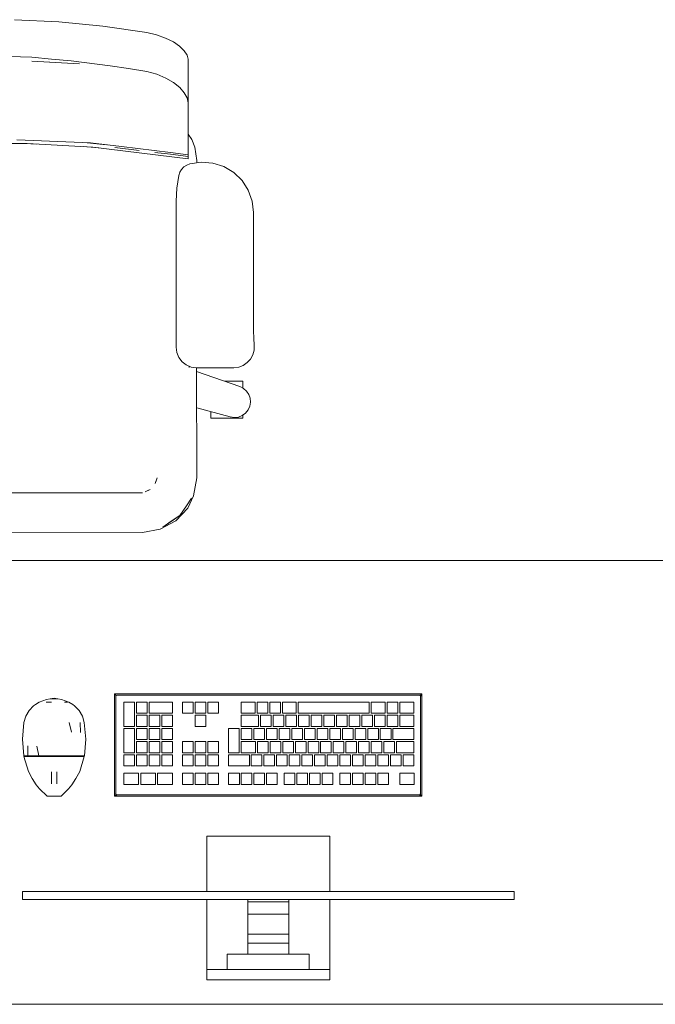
# Model space of a CAD drawing. Header units: millimetres. Extents: x 321 to 585, y -277 to 9.
# Tile 551 of 656: x 373.34 to 374.92, y -135.76 to -133.32. Entities that reach past the tile are written whole.
import ezdxf

# ---------------------------------------------------------------- set-up
doc = ezdxf.new("R2010")
doc.units = ezdxf.units.MM
doc.header["$MEASUREMENT"] = 0
for name, color, linetype, lineweight in [('IFC-Elemento construtivo genérico-Contorno', 253, 'Continuous', 5), ('IFC-Elemento de mobília-Contorno', 152, 'Continuous', 5), ('IFC-Laje-Contorno', 134, 'Continuous', 5)]:
    doc.layers.add(name, color=color, linetype=linetype, lineweight=lineweight)

msp = doc.modelspace()

# ---------------------------------------------------------------- linework, layer by layer
at = {"layer": 'IFC-Elemento construtivo genérico-Contorno', "lineweight": 5}
for p, q in [((373.3813, -135.0209), (373.3908, -135.0149)), ((373.3908, -135.0149), (373.3997, -135.0116)), ((373.3997, -135.0116), (373.4087, -135.0083)), ((373.4081, -135.0149), (373.4211, -135.0149)), ((373.4087, -135.0083), (373.4183, -135.0066)), ((373.4146, -135.0149), (373.4211, -135.0149)), ((373.4183, -135.0066), (373.4276, -135.005)), ((373.4183, -135.0066), (373.4368, -135.0066)), ((373.4276, -135.005), (373.4368, -135.0066)), ((373.4368, -135.0066), (373.4464, -135.0083)), ((373.4464, -135.0083), (373.4644, -135.0149)), ((373.4536, -135.0149), (373.4611, -135.0149)), ((373.4536, -135.0149), (373.4579, -135.0149)), ((373.4644, -135.0149), (373.4739, -135.0209)), ((373.5777, -134.9941), (373.5802, -134.9966)), ((373.5777, -135.2481), (373.5777, -134.9941)), ((373.5777, -134.9941), (374.3397, -134.9941)), ((373.5802, -134.9966), (373.5818, -134.9982)), ((373.5809, -135.0005), (373.5818, -134.9982)), ((373.5809, -135.0005), (373.5815, -134.9989)), ((373.5809, -135.0005), (373.5812, -134.9996)), ((373.5809, -135.2418), (373.5809, -135.0005)), ((373.5812, -134.9996), (373.5815, -134.9989)), ((373.5815, -134.9989), (373.5818, -134.9982)), ((373.5818, -134.9982), (373.5837, -134.9974)), ((373.5818, -134.9982), (373.5832, -134.9976)), ((373.5832, -134.9976), (373.5841, -134.9973)), ((373.5837, -134.9974), (373.5841, -134.9973)), ((373.5841, -134.9973), (374.3334, -134.9973)), ((373.6005, -135.0751), (373.6005, -135.0148)), ((373.6005, -135.0148), (373.6271, -135.0148)), ((373.6271, -135.0751), (373.6271, -135.0148)), ((373.6319, -135.0425), (373.6319, -135.0148)), ((373.6319, -135.0148), (373.6584, -135.0148)), ((373.6584, -135.0425), (373.6584, -135.0148)), ((373.6633, -135.0425), (373.6633, -135.0148)), ((373.6633, -135.0148), (373.7211, -135.0148)), ((373.7211, -135.0425), (373.7211, -135.0148)), ((373.7461, -135.0148), (373.7726, -135.0148)), ((373.7461, -135.0425), (373.7461, -135.0148)), ((373.7726, -135.0425), (373.7726, -135.0148)), ((373.7775, -135.0148), (373.804, -135.0148)), ((373.7775, -135.0425), (373.7775, -135.0148)), ((373.804, -135.0425), (373.804, -135.0148)), ((373.8088, -135.0148), (373.8353, -135.0148)), ((373.8088, -135.0425), (373.8088, -135.0148)), ((373.8353, -135.0425), (373.8353, -135.0148)), ((373.8918, -135.0425), (373.8918, -135.0148)), ((373.8918, -135.0148), (373.9264, -135.0148)), ((373.9264, -135.0425), (373.9264, -135.0148)), ((373.9312, -135.0425), (373.9312, -135.0148)), ((373.9312, -135.0148), (373.9577, -135.0148)), ((373.9577, -135.0425), (373.9577, -135.0148)), ((373.9626, -135.0425), (373.9626, -135.0148)), ((373.9626, -135.0148), (373.9891, -135.0148)), ((373.9891, -135.0425), (373.9891, -135.0148)), ((373.9939, -135.0425), (373.9939, -135.0148)), ((373.9939, -135.0148), (374.0283, -135.0148)), ((374.0283, -135.0425), (374.0283, -135.0148)), ((374.0331, -135.0425), (374.0331, -135.0148)), ((374.0331, -135.0148), (374.209, -135.0148)), ((374.209, -135.0425), (374.209, -135.0148)), ((374.2138, -135.0425), (374.2138, -135.0148)), ((374.2138, -135.0148), (374.2486, -135.0148)), ((374.2486, -135.0425), (374.2486, -135.0148)), ((374.2534, -135.0425), (374.2534, -135.0148)), ((374.2534, -135.0148), (374.2799, -135.0148)), ((374.2799, -135.0425), (374.2799, -135.0148)), ((374.2848, -135.0425), (374.2848, -135.0148)), ((374.2848, -135.0148), (374.3195, -135.0148)), ((374.3195, -135.0425), (374.3195, -135.0148)), ((374.3334, -134.9973), (374.3349, -134.9979)), ((374.3342, -134.9976), (374.3356, -134.9982)), ((374.3342, -134.9976), (374.3349, -134.9979)), ((374.3349, -134.9979), (374.3356, -134.9982)), ((374.3356, -134.9982), (374.3373, -134.9966)), ((374.3356, -134.9982), (374.3366, -135.0005)), ((374.3362, -134.9996), (374.3366, -135.0005)), ((374.3366, -135.2418), (374.3366, -135.0005)), ((374.3369, -134.9998), (374.3379, -134.9978)), ((374.3369, -134.9998), (374.3372, -134.9991)), ((374.3373, -134.9966), (374.3397, -134.9941)), ((374.3397, -135.2481), (374.3397, -134.9941)), ((373.3574, -135.0495), (373.3656, -135.0354)), ((373.3656, -135.0354), (373.377, -135.0236)), ((373.377, -135.0236), (373.3813, -135.0209)), ((373.4739, -135.0209), (373.4782, -135.0236)), ((373.4782, -135.0236), (373.4895, -135.0354)), ((373.4895, -135.0354), (373.4978, -135.0495)), ((373.3491, -135.1065), (373.3527, -135.0652)), ((373.3527, -135.0652), (373.3574, -135.0495)), ((373.465, -135.0652), (373.4706, -135.0892)), ((373.4924, -135.0652), (373.4928, -135.0901)), ((373.4978, -135.0495), (373.5024, -135.0652)), ((373.5024, -135.0652), (373.506, -135.1065)), ((373.6319, -135.0425), (373.6584, -135.0425)), ((373.6319, -135.0751), (373.6319, -135.0474)), ((373.6319, -135.0474), (373.6584, -135.0474)), ((373.6584, -135.0751), (373.6584, -135.0474)), ((373.6633, -135.0425), (373.7211, -135.0425)), ((373.6633, -135.0751), (373.6633, -135.0474)), ((373.6633, -135.0474), (373.6898, -135.0474)), ((373.6898, -135.0751), (373.6898, -135.0474)), ((373.6946, -135.0751), (373.6946, -135.0474)), ((373.6946, -135.0474), (373.7211, -135.0474)), ((373.7211, -135.0751), (373.7211, -135.0474)), ((373.7461, -135.0425), (373.7726, -135.0425)), ((373.7775, -135.0425), (373.804, -135.0425)), ((373.7775, -135.0751), (373.7775, -135.0474)), ((373.7775, -135.0474), (373.804, -135.0474)), ((373.804, -135.0751), (373.804, -135.0474)), ((373.8088, -135.0425), (373.8353, -135.0425)), ((373.8918, -135.0425), (373.9264, -135.0425)), ((373.8918, -135.0751), (373.8918, -135.0474)), ((373.8918, -135.0474), (373.935, -135.0474)), ((373.9312, -135.0425), (373.9577, -135.0425)), ((373.935, -135.0751), (373.935, -135.0474)), ((373.9399, -135.0751), (373.9399, -135.0474)), ((373.9399, -135.0474), (373.9664, -135.0474)), ((373.9626, -135.0425), (373.9891, -135.0425)), ((373.9664, -135.0751), (373.9664, -135.0474)), ((373.9712, -135.0751), (373.9712, -135.0474)), ((373.9712, -135.0474), (373.9977, -135.0474)), ((373.9939, -135.0425), (374.0283, -135.0425)), ((373.9977, -135.0751), (373.9977, -135.0474)), ((374.0026, -135.0751), (374.0026, -135.0474)), ((374.0026, -135.0474), (374.0291, -135.0474)), ((374.0291, -135.0751), (374.0291, -135.0474)), ((374.0331, -135.0425), (374.209, -135.0425)), ((374.0339, -135.0751), (374.0339, -135.0474)), ((374.0339, -135.0474), (374.0604, -135.0474)), ((374.0604, -135.0751), (374.0604, -135.0474)), ((374.0653, -135.0751), (374.0653, -135.0474)), ((374.0653, -135.0474), (374.0918, -135.0474)), ((374.0918, -135.0751), (374.0918, -135.0474)), ((374.0966, -135.0751), (374.0966, -135.0474)), ((374.0966, -135.0474), (374.1232, -135.0474)), ((374.1232, -135.0751), (374.1232, -135.0474)), ((374.128, -135.0751), (374.128, -135.0474)), ((374.128, -135.0474), (374.1545, -135.0474)), ((374.1545, -135.0751), (374.1545, -135.0474)), ((374.1593, -135.0751), (374.1593, -135.0474)), ((374.1593, -135.0474), (374.1859, -135.0474)), ((374.1859, -135.0751), (374.1859, -135.0474)), ((374.1907, -135.0751), (374.1907, -135.0474)), ((374.1907, -135.0474), (374.2172, -135.0474)), ((374.2138, -135.0425), (374.2486, -135.0425)), ((374.2172, -135.0751), (374.2172, -135.0474)), ((374.222, -135.0751), (374.222, -135.0474)), ((374.222, -135.0474), (374.2486, -135.0474)), ((374.2486, -135.0751), (374.2486, -135.0474)), ((374.2534, -135.0425), (374.2799, -135.0425)), ((374.2534, -135.0751), (374.2534, -135.0474)), ((374.2534, -135.0474), (374.2799, -135.0474)), ((374.2799, -135.0751), (374.2799, -135.0474)), ((374.2848, -135.0425), (374.3195, -135.0425)), ((374.2848, -135.0751), (374.2848, -135.0474)), ((374.2848, -135.0474), (374.3195, -135.0474)), ((374.3195, -135.0751), (374.3195, -135.0474)), ((373.6005, -135.0751), (373.6271, -135.0751)), ((373.6005, -135.1403), (373.6005, -135.0799)), ((373.6005, -135.0799), (373.6271, -135.0799)), ((373.6271, -135.1403), (373.6271, -135.0799)), ((373.6319, -135.0751), (373.6584, -135.0751)), ((373.6319, -135.1077), (373.6319, -135.0799)), ((373.6319, -135.0799), (373.6584, -135.0799)), ((373.6584, -135.1077), (373.6584, -135.0799)), ((373.6633, -135.0751), (373.6898, -135.0751)), ((373.6633, -135.1077), (373.6633, -135.0799)), ((373.6633, -135.0799), (373.6898, -135.0799)), ((373.6898, -135.1077), (373.6898, -135.0799)), ((373.6946, -135.0751), (373.7211, -135.0751)), ((373.6946, -135.1077), (373.6946, -135.0799)), ((373.6946, -135.0799), (373.7211, -135.0799)), ((373.7211, -135.1077), (373.7211, -135.0799)), ((373.7775, -135.0751), (373.804, -135.0751)), ((373.8605, -135.1403), (373.8605, -135.0799)), ((373.8605, -135.0799), (373.887, -135.0799)), ((373.887, -135.1403), (373.887, -135.0799)), ((373.8918, -135.0751), (373.935, -135.0751)), ((373.8918, -135.1077), (373.8918, -135.0799)), ((373.8918, -135.0799), (373.9184, -135.0799)), ((373.9184, -135.1077), (373.9184, -135.0799)), ((373.9232, -135.1077), (373.9232, -135.0799)), ((373.9232, -135.0799), (373.9497, -135.0799)), ((373.9399, -135.0751), (373.9664, -135.0751)), ((373.9497, -135.1077), (373.9497, -135.0799)), ((373.9545, -135.1077), (373.9545, -135.0799)), ((373.9545, -135.0799), (373.9811, -135.0799)), ((373.9712, -135.0751), (373.9977, -135.0751)), ((373.9811, -135.1077), (373.9811, -135.0799)), ((373.9859, -135.1077), (373.9859, -135.0799)), ((373.9859, -135.0799), (374.0124, -135.0799)), ((374.0026, -135.0751), (374.0291, -135.0751)), ((374.0124, -135.1077), (374.0124, -135.0799)), ((374.0172, -135.1077), (374.0172, -135.0799)), ((374.0172, -135.0799), (374.0438, -135.0799)), ((374.0339, -135.0751), (374.0604, -135.0751)), ((374.0438, -135.1077), (374.0438, -135.0799)), ((374.0486, -135.1077), (374.0486, -135.0799)), ((374.0486, -135.0799), (374.0751, -135.0799)), ((374.0653, -135.0751), (374.0918, -135.0751)), ((374.0751, -135.1077), (374.0751, -135.0799)), ((374.08, -135.1077), (374.08, -135.0799)), ((374.08, -135.0799), (374.1065, -135.0799)), ((374.0966, -135.0751), (374.1232, -135.0751)), ((374.1065, -135.1077), (374.1065, -135.0799)), ((374.1113, -135.1077), (374.1113, -135.0799)), ((374.1113, -135.0799), (374.1378, -135.0799)), ((374.128, -135.0751), (374.1545, -135.0751)), ((374.1378, -135.1077), (374.1378, -135.0799)), ((374.1427, -135.1077), (374.1427, -135.0799)), ((374.1427, -135.0799), (374.1692, -135.0799)), ((374.1593, -135.0751), (374.1859, -135.0751)), ((374.1692, -135.1077), (374.1692, -135.0799)), ((374.174, -135.1077), (374.174, -135.0799)), ((374.174, -135.0799), (374.2005, -135.0799)), ((374.1907, -135.0751), (374.2172, -135.0751)), ((374.2005, -135.1077), (374.2005, -135.0799)), ((374.2054, -135.1077), (374.2054, -135.0799)), ((374.2054, -135.0799), (374.2319, -135.0799)), ((374.222, -135.0751), (374.2486, -135.0751)), ((374.2319, -135.1077), (374.2319, -135.0799)), ((374.2367, -135.1077), (374.2367, -135.0799)), ((374.2367, -135.0799), (374.2632, -135.0799)), ((374.2534, -135.0751), (374.2799, -135.0751)), ((374.2632, -135.1077), (374.2632, -135.0799)), ((374.2681, -135.1077), (374.2681, -135.0799)), ((374.2681, -135.0799), (374.3195, -135.0799)), ((374.2848, -135.0751), (374.3195, -135.0751)), ((374.3195, -135.1077), (374.3195, -135.0799)), ((373.3491, -135.1065), (373.3524, -135.1478)), ((373.5027, -135.1478), (373.506, -135.1065)), ((373.6319, -135.1077), (373.6584, -135.1077)), ((373.6319, -135.1403), (373.6319, -135.1125)), ((373.6319, -135.1125), (373.6584, -135.1125)), ((373.6584, -135.1403), (373.6584, -135.1125)), ((373.6633, -135.1077), (373.6898, -135.1077)), ((373.6633, -135.1403), (373.6633, -135.1125)), ((373.6633, -135.1125), (373.6898, -135.1125)), ((373.6898, -135.1403), (373.6898, -135.1125)), ((373.6946, -135.1077), (373.7211, -135.1077)), ((373.6946, -135.1403), (373.6946, -135.1125)), ((373.6946, -135.1125), (373.7211, -135.1125)), ((373.7211, -135.1403), (373.7211, -135.1125)), ((373.7461, -135.1125), (373.7726, -135.1125)), ((373.7461, -135.1403), (373.7461, -135.1125)), ((373.7726, -135.1403), (373.7726, -135.1125)), ((373.7775, -135.1125), (373.804, -135.1125)), ((373.7775, -135.1403), (373.7775, -135.1125)), ((373.804, -135.1403), (373.804, -135.1125)), ((373.8088, -135.1125), (373.8353, -135.1125)), ((373.8088, -135.1403), (373.8088, -135.1125)), ((373.8353, -135.1403), (373.8353, -135.1125)), ((373.8918, -135.1077), (373.9184, -135.1077)), ((373.8918, -135.1403), (373.8918, -135.1125)), ((373.8918, -135.1125), (373.9271, -135.1125)), ((373.9232, -135.1077), (373.9497, -135.1077)), ((373.9271, -135.1403), (373.9271, -135.1125)), ((373.932, -135.1403), (373.932, -135.1125)), ((373.932, -135.1125), (373.9585, -135.1125)), ((373.9545, -135.1077), (373.9811, -135.1077)), ((373.9585, -135.1403), (373.9585, -135.1125)), ((373.9633, -135.1403), (373.9633, -135.1125)), ((373.9633, -135.1125), (373.9898, -135.1125)), ((373.9859, -135.1077), (374.0124, -135.1077)), ((373.9898, -135.1403), (373.9898, -135.1125)), ((373.9947, -135.1403), (373.9947, -135.1125)), ((373.9947, -135.1125), (374.0212, -135.1125)), ((374.0172, -135.1077), (374.0438, -135.1077)), ((374.0212, -135.1403), (374.0212, -135.1125)), ((374.026, -135.1403), (374.026, -135.1125)), ((374.026, -135.1125), (374.0525, -135.1125)), ((374.0486, -135.1077), (374.0751, -135.1077)), ((374.0525, -135.1403), (374.0525, -135.1125)), ((374.0574, -135.1403), (374.0574, -135.1125)), ((374.0574, -135.1125), (374.0839, -135.1125)), ((374.08, -135.1077), (374.1065, -135.1077)), ((374.0839, -135.1403), (374.0839, -135.1125)), ((374.0887, -135.1403), (374.0887, -135.1125)), ((374.0887, -135.1125), (374.1152, -135.1125)), ((374.1113, -135.1077), (374.1378, -135.1077)), ((374.1152, -135.1403), (374.1152, -135.1125)), ((374.1201, -135.1403), (374.1201, -135.1125)), ((374.1201, -135.1125), (374.1466, -135.1125)), ((374.1427, -135.1077), (374.1692, -135.1077)), ((374.1466, -135.1403), (374.1466, -135.1125)), ((374.1514, -135.1403), (374.1514, -135.1125)), ((374.1514, -135.1125), (374.178, -135.1125)), ((374.174, -135.1077), (374.2005, -135.1077)), ((374.178, -135.1403), (374.178, -135.1125)), ((374.1828, -135.1403), (374.1828, -135.1125)), ((374.1828, -135.1125), (374.2093, -135.1125)), ((374.2054, -135.1077), (374.2319, -135.1077)), ((374.2093, -135.1403), (374.2093, -135.1125)), ((374.2141, -135.1403), (374.2141, -135.1125)), ((374.2141, -135.1125), (374.2407, -135.1125)), ((374.2367, -135.1077), (374.2632, -135.1077)), ((374.2407, -135.1403), (374.2407, -135.1125)), ((374.2455, -135.1403), (374.2455, -135.1125)), ((374.2455, -135.1125), (374.272, -135.1125)), ((374.2681, -135.1077), (374.3195, -135.1077)), ((374.272, -135.1403), (374.272, -135.1125)), ((374.2768, -135.1403), (374.2768, -135.1125)), ((374.2768, -135.1125), (374.3195, -135.1125)), ((374.3195, -135.1403), (374.3195, -135.1125)), ((373.3623, -135.1228), (373.3625, -135.1478)), ((373.3845, -135.1238), (373.39, -135.1478)), ((373.3524, -135.1478), (373.3575, -135.1478)), ((373.3527, -135.1494), (373.3638, -135.1866)), ((373.3527, -135.1494), (373.3627, -135.1494)), ((373.3543, -135.1494), (373.3543, -135.1478)), ((373.3568, -135.1494), (373.3592, -135.1494)), ((373.3575, -135.1478), (373.3625, -135.1478)), ((373.3592, -135.1494), (373.3617, -135.1494)), ((373.3617, -135.1494), (373.3642, -135.1494)), ((373.3625, -135.1478), (373.3763, -135.1478)), ((373.3627, -135.1494), (373.3764, -135.1494)), ((373.3709, -135.1494), (373.3776, -135.1494)), ((373.3763, -135.1478), (373.39, -135.1478)), ((373.3764, -135.1494), (373.3901, -135.1494)), ((373.3843, -135.1494), (373.391, -135.1494)), ((373.39, -135.1478), (373.4088, -135.1478)), ((373.3901, -135.1494), (373.4089, -135.1494)), ((373.4001, -135.1494), (373.4093, -135.1494)), ((373.4088, -135.1478), (373.4276, -135.1478)), ((373.4089, -135.1494), (373.4276, -135.1494)), ((373.4184, -135.1494), (373.4276, -135.1494)), ((373.4276, -135.1494), (373.4276, -135.1478)), ((373.4276, -135.1478), (373.4464, -135.1478)), ((373.4276, -135.1494), (373.4463, -135.1494)), ((373.4276, -135.1494), (373.4367, -135.1494)), ((373.4459, -135.1494), (373.455, -135.1494)), ((373.4463, -135.1494), (373.465, -135.1494)), ((373.4464, -135.1478), (373.4651, -135.1478)), ((373.4642, -135.1494), (373.4709, -135.1494)), ((373.465, -135.1494), (373.4787, -135.1494)), ((373.4651, -135.1478), (373.4789, -135.1478)), ((373.4776, -135.1494), (373.4843, -135.1494)), ((373.4787, -135.1494), (373.4924, -135.1494)), ((373.4789, -135.1478), (373.4926, -135.1478)), ((373.491, -135.1494), (373.491, -135.1478)), ((373.491, -135.1494), (373.4934, -135.1494)), ((373.4914, -135.1866), (373.5024, -135.1494)), ((373.4924, -135.1494), (373.5024, -135.1494)), ((373.4926, -135.1478), (373.4977, -135.1478)), ((373.4934, -135.1494), (373.4959, -135.1494)), ((373.4959, -135.1494), (373.4974, -135.1494)), ((373.4974, -135.1494), (373.4991, -135.1494)), ((373.4977, -135.1478), (373.5027, -135.1478)), ((373.5008, -135.1494), (373.5008, -135.1478)), ((373.6005, -135.1403), (373.6271, -135.1403)), ((373.6005, -135.1728), (373.6005, -135.1451)), ((373.6005, -135.1451), (373.6271, -135.1451)), ((373.6271, -135.1728), (373.6271, -135.1451)), ((373.6319, -135.1403), (373.6584, -135.1403)), ((373.6319, -135.1728), (373.6319, -135.1451)), ((373.6319, -135.1451), (373.6584, -135.1451)), ((373.6584, -135.1728), (373.6584, -135.1451)), ((373.6633, -135.1403), (373.6898, -135.1403)), ((373.6633, -135.1728), (373.6633, -135.1451)), ((373.6633, -135.1451), (373.6898, -135.1451)), ((373.6898, -135.1728), (373.6898, -135.1451)), ((373.6946, -135.1403), (373.7211, -135.1403)), ((373.6946, -135.1728), (373.6946, -135.1451)), ((373.6946, -135.1451), (373.7211, -135.1451)), ((373.7211, -135.1728), (373.7211, -135.1451)), ((373.7461, -135.1403), (373.7726, -135.1403)), ((373.7461, -135.1728), (373.7461, -135.1451)), ((373.7461, -135.1451), (373.7726, -135.1451)), ((373.7726, -135.1728), (373.7726, -135.1451)), ((373.7775, -135.1403), (373.804, -135.1403)), ((373.7775, -135.1728), (373.7775, -135.1451)), ((373.7775, -135.1451), (373.804, -135.1451)), ((373.804, -135.1728), (373.804, -135.1451)), ((373.8088, -135.1403), (373.8353, -135.1403)), ((373.8088, -135.1728), (373.8088, -135.1451)), ((373.8088, -135.1451), (373.8353, -135.1451)), ((373.8353, -135.1728), (373.8353, -135.1451)), ((373.8605, -135.1403), (373.887, -135.1403)), ((373.8605, -135.1728), (373.8605, -135.1451)), ((373.8605, -135.1451), (373.9119, -135.1451)), ((373.8918, -135.1403), (373.9271, -135.1403)), ((373.9119, -135.1728), (373.9119, -135.1451)), ((373.9167, -135.1728), (373.9167, -135.1451)), ((373.9167, -135.1451), (373.9432, -135.1451)), ((373.932, -135.1403), (373.9585, -135.1403)), ((373.9432, -135.1728), (373.9432, -135.1451)), ((373.9481, -135.1728), (373.9481, -135.1451)), ((373.9481, -135.1451), (373.9746, -135.1451)), ((373.9633, -135.1403), (373.9898, -135.1403)), ((373.9746, -135.1728), (373.9746, -135.1451)), ((373.9794, -135.1728), (373.9794, -135.1451)), ((373.9794, -135.1451), (374.0059, -135.1451)), ((373.9947, -135.1403), (374.0212, -135.1403)), ((374.0059, -135.1728), (374.0059, -135.1451)), ((374.0108, -135.1728), (374.0108, -135.1451)), ((374.0108, -135.1451), (374.0373, -135.1451)), ((374.026, -135.1403), (374.0525, -135.1403)), ((374.0373, -135.1728), (374.0373, -135.1451)), ((374.0421, -135.1728), (374.0421, -135.1451)), ((374.0421, -135.1451), (374.0686, -135.1451)), ((374.0574, -135.1403), (374.0839, -135.1403)), ((374.0686, -135.1728), (374.0686, -135.1451)), ((374.0735, -135.1728), (374.0735, -135.1451)), ((374.0735, -135.1451), (374.1, -135.1451)), ((374.0887, -135.1403), (374.1152, -135.1403)), ((374.1, -135.1728), (374.1, -135.1451)), ((374.1048, -135.1728), (374.1048, -135.1451)), ((374.1048, -135.1451), (374.1314, -135.1451)), ((374.1201, -135.1403), (374.1466, -135.1403)), ((374.1314, -135.1728), (374.1314, -135.1451)), ((374.1362, -135.1728), (374.1362, -135.1451)), ((374.1362, -135.1451), (374.1627, -135.1451)), ((374.1514, -135.1403), (374.178, -135.1403)), ((374.1627, -135.1728), (374.1627, -135.1451)), ((374.1675, -135.1728), (374.1675, -135.1451)), ((374.1675, -135.1451), (374.1941, -135.1451)), ((374.1828, -135.1403), (374.2093, -135.1403)), ((374.1941, -135.1728), (374.1941, -135.1451)), ((374.1989, -135.1728), (374.1989, -135.1451)), ((374.1989, -135.1451), (374.2254, -135.1451)), ((374.2141, -135.1403), (374.2407, -135.1403)), ((374.2254, -135.1728), (374.2254, -135.1451)), ((374.2302, -135.1728), (374.2302, -135.1451)), ((374.2302, -135.1451), (374.2568, -135.1451)), ((374.2455, -135.1403), (374.272, -135.1403)), ((374.2568, -135.1728), (374.2568, -135.1451)), ((374.2616, -135.1728), (374.2616, -135.1451)), ((374.2616, -135.1451), (374.2881, -135.1451)), ((374.2768, -135.1403), (374.3195, -135.1403)), ((374.2881, -135.1728), (374.2881, -135.1451)), ((374.293, -135.1728), (374.293, -135.1451)), ((374.293, -135.1451), (374.3195, -135.1451)), ((374.3195, -135.1728), (374.3195, -135.1451)), ((373.3638, -135.1866), (373.3733, -135.204)), ((373.4216, -135.1923), (373.4216, -135.1875)), ((373.4343, -135.1923), (373.4343, -135.1875)), ((373.4818, -135.204), (373.4914, -135.1866)), ((373.6005, -135.1728), (373.6271, -135.1728)), ((373.6319, -135.1728), (373.6584, -135.1728)), ((373.6633, -135.1728), (373.6898, -135.1728)), ((373.6946, -135.1728), (373.7211, -135.1728)), ((373.7461, -135.1728), (373.7726, -135.1728)), ((373.7775, -135.1728), (373.804, -135.1728)), ((373.8088, -135.1728), (373.8353, -135.1728)), ((373.8605, -135.1728), (373.9119, -135.1728)), ((373.9167, -135.1728), (373.9432, -135.1728)), ((373.9481, -135.1728), (373.9746, -135.1728)), ((373.9794, -135.1728), (374.0059, -135.1728)), ((374.0108, -135.1728), (374.0373, -135.1728)), ((374.0421, -135.1728), (374.0686, -135.1728)), ((374.0735, -135.1728), (374.1, -135.1728)), ((374.1048, -135.1728), (374.1314, -135.1728)), ((374.1362, -135.1728), (374.1627, -135.1728)), ((374.1675, -135.1728), (374.1941, -135.1728)), ((374.1989, -135.1728), (374.2254, -135.1728)), ((374.2302, -135.1728), (374.2568, -135.1728)), ((374.2616, -135.1728), (374.2881, -135.1728)), ((374.293, -135.1728), (374.3195, -135.1728)), ((373.3733, -135.204), (373.3833, -135.2201)), ((373.4216, -135.1974), (373.4216, -135.1923)), ((373.4216, -135.2024), (373.4216, -135.1974)), ((373.4216, -135.2072), (373.4216, -135.2024)), ((373.4216, -135.2112), (373.4216, -135.2072)), ((373.4216, -135.2144), (373.4216, -135.2112)), ((373.4343, -135.1974), (373.4343, -135.1923)), ((373.4343, -135.2024), (373.4343, -135.1974)), ((373.4343, -135.2072), (373.4343, -135.2024)), ((373.4343, -135.2112), (373.4343, -135.2072)), ((373.4343, -135.2144), (373.4343, -135.2112)), ((373.4718, -135.2201), (373.4818, -135.204)), ((373.6005, -135.1911), (373.6373, -135.1911)), ((373.6005, -135.2188), (373.6005, -135.1911)), ((373.6373, -135.2188), (373.6373, -135.1911)), ((373.6425, -135.1911), (373.6792, -135.1911)), ((373.6425, -135.2188), (373.6425, -135.1911)), ((373.6792, -135.2188), (373.6792, -135.1911)), ((373.6844, -135.2188), (373.6844, -135.1911)), ((373.6844, -135.1911), (373.7211, -135.1911)), ((373.7211, -135.2188), (373.7211, -135.1911)), ((373.7461, -135.2188), (373.7461, -135.1911)), ((373.7461, -135.1911), (373.7726, -135.1911)), ((373.7726, -135.2188), (373.7726, -135.1911)), ((373.7775, -135.2188), (373.7775, -135.1911)), ((373.7775, -135.1911), (373.804, -135.1911)), ((373.804, -135.2188), (373.804, -135.1911)), ((373.8088, -135.2188), (373.8088, -135.1911)), ((373.8088, -135.1911), (373.8353, -135.1911)), ((373.8353, -135.2188), (373.8353, -135.1911)), ((373.8605, -135.2188), (373.8605, -135.1911)), ((373.8605, -135.1911), (373.8871, -135.1911)), ((373.8871, -135.2188), (373.8871, -135.1911)), ((373.8919, -135.2188), (373.8919, -135.1911)), ((373.8919, -135.1911), (373.9184, -135.1911)), ((373.9184, -135.2188), (373.9184, -135.1911)), ((373.9232, -135.2188), (373.9232, -135.1911)), ((373.9232, -135.1911), (373.9498, -135.1911)), ((373.9498, -135.2188), (373.9498, -135.1911)), ((373.9546, -135.2188), (373.9546, -135.1911)), ((373.9546, -135.1911), (373.9811, -135.1911)), ((373.9811, -135.2188), (373.9811, -135.1911)), ((373.9984, -135.2188), (373.9984, -135.1911)), ((373.9984, -135.1911), (374.0249, -135.1911)), ((374.0249, -135.2188), (374.0249, -135.1911)), ((374.0297, -135.2188), (374.0297, -135.1911)), ((374.0297, -135.1911), (374.0562, -135.1911)), ((374.0562, -135.2188), (374.0562, -135.1911)), ((374.0611, -135.2188), (374.0611, -135.1911)), ((374.0611, -135.1911), (374.0876, -135.1911)), ((374.0876, -135.2188), (374.0876, -135.1911)), ((374.0924, -135.2188), (374.0924, -135.1911)), ((374.0924, -135.1911), (374.1189, -135.1911)), ((374.1189, -135.2188), (374.1189, -135.1911)), ((374.1362, -135.2188), (374.1362, -135.1911)), ((374.1362, -135.1911), (374.1627, -135.1911)), ((374.1627, -135.2188), (374.1627, -135.1911)), ((374.1675, -135.2188), (374.1675, -135.1911)), ((374.1675, -135.1911), (374.1941, -135.1911)), ((374.1941, -135.2188), (374.1941, -135.1911)), ((374.1989, -135.2188), (374.1989, -135.1911)), ((374.1989, -135.1911), (374.2254, -135.1911)), ((374.2254, -135.2188), (374.2254, -135.1911)), ((374.2302, -135.2188), (374.2302, -135.1911)), ((374.2302, -135.1911), (374.2568, -135.1911)), ((374.2568, -135.2188), (374.2568, -135.1911)), ((374.2851, -135.2188), (374.2851, -135.1911)), ((374.2851, -135.1911), (374.3204, -135.1911)), ((374.3204, -135.2188), (374.3204, -135.1911)), ((373.3833, -135.2201), (373.3918, -135.2298)), ((373.3918, -135.2298), (373.4102, -135.2481)), ((373.4216, -135.2163), (373.4216, -135.2144)), ((373.4216, -135.217), (373.4216, -135.2163)), ((373.4343, -135.2163), (373.4343, -135.2144)), ((373.4343, -135.217), (373.4343, -135.2163)), ((373.4449, -135.2481), (373.4634, -135.2298)), ((373.4634, -135.2298), (373.4718, -135.2201)), ((373.6005, -135.2188), (373.6373, -135.2188)), ((373.6425, -135.2188), (373.6792, -135.2188)), ((373.6844, -135.2188), (373.7211, -135.2188)), ((373.7461, -135.2188), (373.7726, -135.2188)), ((373.7775, -135.2188), (373.804, -135.2188)), ((373.8088, -135.2188), (373.8353, -135.2188)), ((373.8605, -135.2188), (373.8871, -135.2188)), ((373.8919, -135.2188), (373.9184, -135.2188)), ((373.9232, -135.2188), (373.9498, -135.2188)), ((373.9546, -135.2188), (373.9811, -135.2188)), ((373.9984, -135.2188), (374.0249, -135.2188)), ((374.0297, -135.2188), (374.0562, -135.2188)), ((374.0611, -135.2188), (374.0876, -135.2188)), ((374.0924, -135.2188), (374.1189, -135.2188)), ((374.1362, -135.2188), (374.1627, -135.2188)), ((374.1675, -135.2188), (374.1941, -135.2188)), ((374.1989, -135.2188), (374.2254, -135.2188)), ((374.2302, -135.2188), (374.2568, -135.2188)), ((374.2851, -135.2188), (374.3204, -135.2188)), ((373.4102, -135.2481), (373.4126, -135.2481)), ((373.4126, -135.2481), (373.4151, -135.2481)), ((373.4151, -135.2481), (373.417, -135.2481)), ((373.417, -135.2481), (373.4189, -135.2481)), ((373.4189, -135.2481), (373.4232, -135.2481)), ((373.4232, -135.2481), (373.4276, -135.2481)), ((373.4276, -135.2481), (373.4319, -135.2481)), ((373.4319, -135.2481), (373.4362, -135.2481)), ((373.4362, -135.2481), (373.4382, -135.2481)), ((373.4382, -135.2481), (373.4401, -135.2481)), ((373.4401, -135.2481), (373.4425, -135.2481)), ((373.4425, -135.2481), (373.4449, -135.2481)), ((373.5777, -135.2481), (373.5802, -135.2456)), ((373.5777, -135.2481), (374.3397, -135.2481)), ((373.5802, -135.2431), (373.5809, -135.2418)), ((373.5802, -135.2431), (373.5806, -135.2424)), ((373.5802, -135.2456), (373.5818, -135.244)), ((373.5806, -135.2424), (373.5809, -135.2418)), ((373.5809, -135.2418), (373.5812, -135.2426)), ((373.5809, -135.2418), (373.5818, -135.244)), ((373.5812, -135.2426), (373.5818, -135.244)), ((373.5815, -135.2462), (373.5841, -135.2449)), ((373.5815, -135.2462), (373.5828, -135.2456)), ((373.5818, -135.244), (373.5825, -135.2443)), ((373.5825, -135.2443), (373.5841, -135.2449)), ((373.5825, -135.2443), (373.5832, -135.2446)), ((373.5828, -135.2456), (373.5841, -135.2449)), ((373.5832, -135.2446), (373.5841, -135.2449)), ((373.5841, -135.2449), (374.3334, -135.2449)), ((374.3334, -135.2449), (374.3356, -135.244)), ((374.3334, -135.2449), (374.3342, -135.2446)), ((374.3334, -135.2449), (374.3338, -135.2448)), ((374.3338, -135.2448), (374.3356, -135.244)), ((374.334, -135.2453), (374.336, -135.2462)), ((374.334, -135.2453), (374.3347, -135.2456)), ((374.3342, -135.2446), (374.3356, -135.244)), ((374.3347, -135.2456), (374.336, -135.2462)), ((374.3356, -135.244), (374.3359, -135.2433)), ((374.3356, -135.244), (374.3373, -135.2456)), ((374.3359, -135.2433), (374.3366, -135.2418)), ((374.3359, -135.2433), (374.3362, -135.2426)), ((374.3362, -135.2426), (374.3366, -135.2418)), ((374.3373, -135.2456), (374.3397, -135.2481)), ((373.8063, -135.4846), (373.8063, -135.3473)), ((373.8063, -135.3473), (374.1111, -135.3473)), ((374.1111, -135.4846), (374.1111, -135.3473)), ((373.3491, -135.4846), (373.3496, -135.4846)), ((373.3491, -135.5037), (373.3491, -135.4846)), ((373.3491, -135.5037), (373.3496, -135.5037)), ((373.3496, -135.4846), (373.3508, -135.4846)), ((373.3496, -135.5037), (373.3508, -135.5037)), ((373.3508, -135.4846), (373.3528, -135.4846)), ((373.3508, -135.5037), (373.3528, -135.5037)), ((373.3528, -135.4846), (373.3555, -135.4846)), ((373.3528, -135.5037), (373.3555, -135.5037)), ((373.3555, -135.4846), (373.3585, -135.4846)), ((373.3555, -135.5037), (373.3585, -135.5037)), ((373.3585, -135.4846), (373.3618, -135.4846)), ((373.3585, -135.5037), (373.3618, -135.5037)), ((373.3618, -135.4846), (374.5556, -135.4846)), ((373.3618, -135.5037), (374.5556, -135.5037)), ((373.8063, -135.6648), (373.8063, -135.5037)), ((373.9079, -135.51), (373.9079, -135.5037)), ((374.0095, -135.51), (374.0095, -135.5037)), ((374.1111, -135.6648), (374.1111, -135.5037)), ((374.5556, -135.4846), (374.5589, -135.4846)), ((374.5556, -135.5037), (374.5589, -135.5037)), ((374.5589, -135.4846), (374.562, -135.4846)), ((374.5589, -135.5037), (374.562, -135.5037)), ((374.562, -135.4846), (374.5646, -135.4846)), ((374.562, -135.5037), (374.5646, -135.5037)), ((374.5646, -135.4846), (374.5666, -135.4846)), ((374.5646, -135.5037), (374.5666, -135.5037)), ((374.5666, -135.4846), (374.5679, -135.4846)), ((374.5666, -135.5037), (374.5679, -135.5037)), ((374.5679, -135.4846), (374.5683, -135.4846)), ((374.5679, -135.5037), (374.5683, -135.5037)), ((374.5683, -135.5037), (374.5683, -135.4846)), ((373.9079, -135.51), (374.0095, -135.51)), ((373.9079, -135.5403), (373.9079, -135.51)), ((374.0095, -135.5403), (374.0095, -135.51)), ((373.9079, -135.5903), (373.9079, -135.5403)), ((373.9079, -135.5403), (374.0095, -135.5403)), ((374.0095, -135.5903), (374.0095, -135.5403)), ((373.9079, -135.6121), (373.9079, -135.5903)), ((373.9079, -135.5903), (374.0095, -135.5903)), ((374.0095, -135.6121), (374.0095, -135.5903)), ((373.9079, -135.6121), (374.0095, -135.6121)), ((373.9079, -135.619), (373.9079, -135.6121)), ((373.9079, -135.6282), (373.9079, -135.619)), ((374.0095, -135.619), (374.0095, -135.6104)), ((374.0095, -135.6282), (374.0095, -135.619)), ((373.8571, -135.6775), (373.8571, -135.6394)), ((373.8571, -135.6394), (374.0603, -135.6394)), ((373.9079, -135.6394), (373.9079, -135.6282)), ((374.0095, -135.6394), (374.0095, -135.6282)), ((374.0603, -135.6775), (374.0603, -135.6394)), ((373.8063, -135.6681), (373.8063, -135.6648)), ((373.8063, -135.6712), (373.8063, -135.6681)), ((373.8063, -135.6738), (373.8063, -135.6712)), ((373.8063, -135.6758), (373.8063, -135.6738)), ((373.8063, -135.6771), (373.8063, -135.6758)), ((374.1111, -135.6681), (374.1111, -135.6648)), ((374.1111, -135.6712), (374.1111, -135.6681)), ((374.1111, -135.6738), (374.1111, -135.6712)), ((374.1111, -135.6758), (374.1111, -135.6738)), ((374.1111, -135.6771), (374.1111, -135.6758)), ((373.8063, -135.6775), (373.8063, -135.6771)), ((373.8063, -135.7029), (373.8063, -135.6775)), ((373.8063, -135.6775), (374.1111, -135.6775)), ((374.1111, -135.6775), (374.1111, -135.6771)), ((374.1111, -135.7029), (374.1111, -135.6775)), ((373.8063, -135.7029), (374.1111, -135.7029))]:
    msp.add_line(p, q, dxfattribs=at)
at = {"layer": 'IFC-Elemento de mobília-Contorno', "color": 7, "lineweight": 5}
for p, q in [((373.3297, -133.3232), (373.4395, -133.3285)), ((373.4395, -133.3285), (373.5489, -133.3391)), ((373.5489, -133.3391), (373.6573, -133.3549)), ((373.6573, -133.3549), (373.6819, -133.3605)), ((373.6819, -133.3605), (373.7042, -133.3686)), ((373.7042, -133.3686), (373.7234, -133.3783)), ((373.7234, -133.3783), (373.7389, -133.389)), ((373.7389, -133.389), (373.7503, -133.4001)), ((373.7503, -133.4001), (373.7575, -133.411)), ((373.2753, -133.4131), (373.3728, -133.4163)), ((373.3725, -133.4257), (373.4315, -133.4292)), ((373.3725, -133.4257), (373.4905, -133.4327)), ((373.3728, -133.4163), (373.4214, -133.4207)), ((373.4214, -133.4207), (373.4699, -133.425)), ((373.4315, -133.4292), (373.4905, -133.4327)), ((373.4699, -133.425), (373.5026, -133.4292)), ((373.5026, -133.4292), (373.5665, -133.4373)), ((373.7575, -133.411), (373.7599, -133.4213)), ((373.7599, -133.5293), (373.7599, -133.4213)), ((373.5665, -133.4373), (373.612, -133.4441)), ((373.612, -133.4441), (373.6573, -133.452)), ((373.6573, -133.452), (373.6824, -133.4584)), ((373.6824, -133.4584), (373.7048, -133.4678)), ((373.7048, -133.4678), (373.7239, -133.479)), ((373.7239, -133.479), (373.7392, -133.4915)), ((373.7392, -133.4915), (373.7505, -133.5044)), ((373.7505, -133.5044), (373.7575, -133.5171)), ((373.7575, -133.5171), (373.7599, -133.5293)), ((373.7599, -133.5644), (373.7599, -133.5293)), ((373.7599, -133.5941), (373.7599, -133.5644)), ((373.7599, -133.6183), (373.7599, -133.5941)), ((373.3356, -133.6213), (373.3964, -133.6238)), ((373.3964, -133.6238), (373.4572, -133.6262)), ((373.4572, -133.6262), (373.5181, -133.6286)), ((373.7599, -133.6073), (373.7689, -133.62)), ((373.7599, -133.6368), (373.7599, -133.6183)), ((373.7689, -133.62), (373.7767, -133.6392)), ((373.197, -133.6299), (373.3605, -133.6301)), ((373.3548, -133.6301), (373.3848, -133.6315)), ((373.3605, -133.6301), (373.5237, -133.6392)), ((373.4998, -133.6378), (373.5386, -133.641)), ((373.5093, -133.6283), (373.5566, -133.6332)), ((373.5181, -133.6286), (373.5951, -133.6378)), ((373.5181, -133.6286), (373.5566, -133.6332)), ((373.5237, -133.6392), (373.7599, -133.668)), ((373.5785, -133.6402), (373.639, -133.6474)), ((373.5951, -133.6378), (373.716, -133.6523)), ((373.7599, -133.6496), (373.7599, -133.6368)), ((373.7599, -133.6565), (373.7599, -133.6496)), ((373.7767, -133.6392), (373.7819, -133.6718)), ((373.6775, -133.652), (373.716, -133.6566)), ((373.716, -133.6523), (373.7599, -133.658)), ((373.716, -133.6566), (373.7599, -133.6619)), ((373.7599, -133.6575), (373.7599, -133.6565)), ((373.7599, -133.658), (373.7599, -133.6575)), ((373.7599, -133.6585), (373.7599, -133.658)), ((373.7599, -133.6619), (373.7599, -133.6585)), ((373.7599, -133.6666), (373.7599, -133.6619)), ((373.7599, -133.668), (373.7599, -133.6666)), ((373.7819, -133.678), (373.7819, -133.6718)), ((373.7397, -133.7014), (373.744, -133.6943)), ((373.744, -133.6943), (373.7497, -133.6882)), ((373.7497, -133.6882), (373.7566, -133.6836)), ((373.7566, -133.6836), (373.7643, -133.6806)), ((373.7643, -133.6806), (373.7927, -133.6763)), ((373.7927, -133.6763), (373.8213, -133.6786)), ((373.8213, -133.6786), (373.8486, -133.6874)), ((373.8486, -133.6874), (373.8732, -133.7021)), ((373.7319, -133.7408), (373.7371, -133.7092)), ((373.7371, -133.7092), (373.7397, -133.7014)), ((373.8732, -133.7021), (373.8938, -133.722)), ((373.8938, -133.722), (373.9093, -133.7461)), ((373.7302, -133.7728), (373.7319, -133.7408)), ((373.9093, -133.7461), (373.919, -133.773)), ((373.7302, -134.135), (373.7302, -133.7728)), ((373.919, -133.773), (373.9223, -133.8015)), ((373.9223, -134.0947), (373.9223, -133.8015)), ((373.9223, -134.0947), (373.9227, -134.1123)), ((373.9227, -134.1123), (373.9241, -134.1299)), ((373.7302, -134.135), (373.7319, -134.1482)), ((373.9238, -134.142), (373.9241, -134.1299)), ((373.7319, -134.1482), (373.737, -134.1604)), ((373.737, -134.1604), (373.7451, -134.1709)), ((373.915, -134.1644), (373.9207, -134.1537)), ((373.9207, -134.1537), (373.9238, -134.142)), ((373.7451, -134.1709), (373.7556, -134.179)), ((373.7556, -134.179), (373.7678, -134.1841)), ((373.7628, -134.1852), (373.7628, -134.182)), ((373.7678, -134.1841), (373.781, -134.1858)), ((373.781, -134.1858), (373.8735, -134.1858)), ((373.781, -134.1858), (373.7819, -134.4592)), ((373.8735, -134.1858), (373.8855, -134.1844)), ((373.8855, -134.1844), (373.8969, -134.1801)), ((373.8969, -134.1801), (373.9069, -134.1733)), ((373.9069, -134.1733), (373.915, -134.1644)), ((373.7811, -134.1954), (373.888, -134.2325)), ((373.8499, -134.2193), (373.8957, -134.2193)), ((373.888, -134.2325), (373.897, -134.237)), ((373.8957, -134.2208), (373.8957, -134.2193)), ((373.8957, -134.2254), (373.8957, -134.2208)), ((373.8957, -134.2327), (373.8957, -134.2254)), ((373.8957, -134.2363), (373.8957, -134.2327)), ((373.897, -134.237), (373.9046, -134.2436)), ((373.9046, -134.2436), (373.9103, -134.2519)), ((373.9103, -134.2519), (373.9137, -134.2614)), ((373.9086, -134.2906), (373.9128, -134.2814)), ((373.9128, -134.2814), (373.9145, -134.2715)), ((373.9137, -134.2614), (373.9145, -134.2715)), ((373.7814, -134.2854), (373.8647, -134.308)), ((373.8164, -134.2975), (373.8164, -134.2949)), ((373.8164, -134.3048), (373.8164, -134.2975)), ((373.8164, -134.3094), (373.8164, -134.3048)), ((373.8164, -134.311), (373.8164, -134.3094)), ((373.8647, -134.308), (373.8747, -134.3093)), ((373.8747, -134.3093), (373.8847, -134.3081)), ((373.8847, -134.3081), (373.8941, -134.3044)), ((373.8941, -134.3044), (373.9022, -134.2984)), ((373.8957, -134.3048), (373.8957, -134.3032)), ((373.8957, -134.3094), (373.8957, -134.3048)), ((373.8957, -134.311), (373.8957, -134.3094)), ((373.9022, -134.2984), (373.9086, -134.2906)), ((373.8164, -134.311), (373.8957, -134.311)), ((373.678, -134.4725), (373.6835, -134.4592)), ((373.678, -134.4725), (373.6807, -134.4659)), ((373.6807, -134.4659), (373.6835, -134.4592)), ((373.7732, -134.5032), (373.7819, -134.4592)), ((372.91, -134.4961), (373.6466, -134.4961)), ((373.6532, -134.4933), (373.6663, -134.488)), ((373.6532, -134.4933), (373.6599, -134.4906)), ((373.6599, -134.4906), (373.6663, -134.488)), ((373.7591, -134.5344), (373.7732, -134.5032)), ((373.7397, -134.5524), (373.7561, -134.5281)), ((373.7561, -134.5281), (373.7683, -134.5096)), ((373.697, -134.5809), (373.7397, -134.5524)), ((373.7184, -134.5666), (373.7397, -134.5524)), ((373.7296, -134.5653), (373.7591, -134.5344)), ((373.6906, -134.5859), (373.7296, -134.5653)), ((373.697, -134.5809), (373.7184, -134.5666)), ((373.2783, -134.5933), (373.6466, -134.5945)), ((373.6466, -134.5945), (373.6906, -134.5859))]:
    msp.add_line(p, q, dxfattribs=at)
at = {"layer": 'IFC-Laje-Contorno', "color": 7, "lineweight": 5}
for p, q in [((359.4687, -134.6638), (375.0687, -134.6638)), ((366.8712, -135.7638), (374.9686, -135.7638))]:
    msp.add_line(p, q, dxfattribs=at)

doc.saveas('drawing.dxf')
